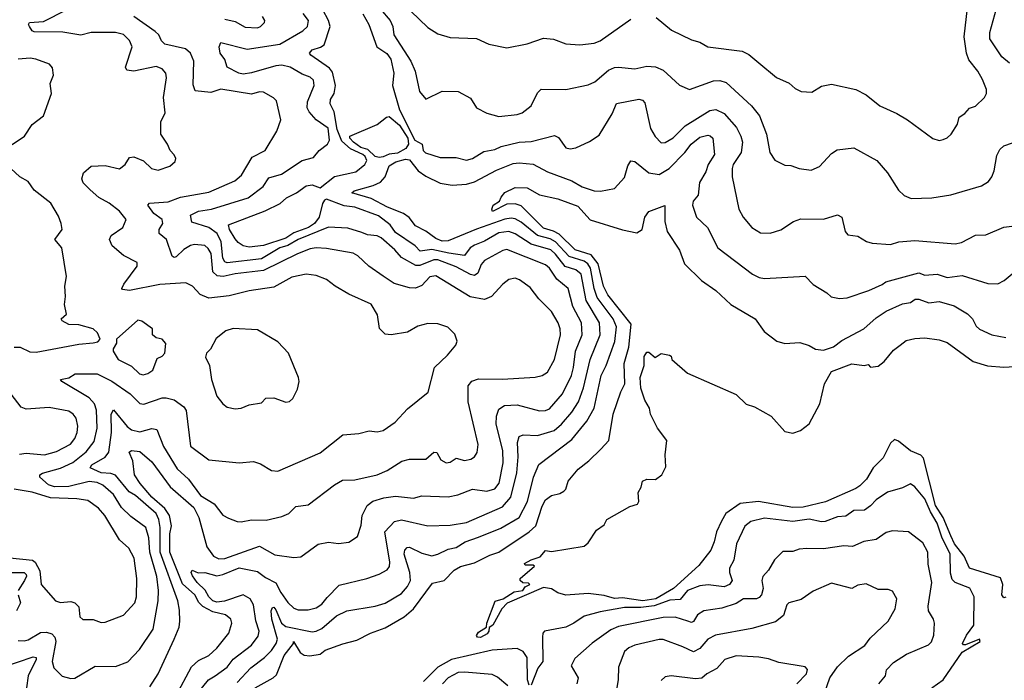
# Model space of a CAD drawing. Extents: x 1552033 to 1694788, y 811965 to 917215.
# Tile 375 of 632: x 1626973 to 1631827, y 904213 to 907469. Entities that reach past the tile are written whole.
import ezdxf

# ---------------------------------------------------------------- set-up
doc = ezdxf.new("R2010")
doc.units = 0

msp = doc.modelspace()

# ---------------------------------------------------------------- linework, layer by layer
at = {"layer": '0CON20XD'}
for points in [[(1628735, 905437.5), (1628765, 905444.4), (1628824.2, 905485.8), (1628885, 905551.4), (1628986.8, 905633.2), (1629018.2, 905755), (1629081.1, 905815), (1629122.5, 905865), (1629130, 905885), (1629118.8, 905918.8), (1629083, 905953), (1629035, 905969.5), (1628985, 905971.8), (1628935, 905957.9), (1628885, 905929.2), (1628805, 905915.6), (1628775, 905918.6), (1628746.6, 905946.6), (1628737.1, 906015), (1628705, 906066.5), (1628595, 906116.9), (1628528.1, 906155), (1628485, 906188.2), (1628435, 906208.2), (1628384.6, 906214.6), (1628315, 906200), (1628225, 906150.7), (1628105, 906132), (1628005, 906108), (1627905, 906096.2), (1627861.9, 906115), (1627825, 906155.7), (1627791.9, 906171.9), (1627663.3, 906163.3), (1627514.7, 906134.7), (1627480, 906140), (1627476, 906145), (1627485.6, 906165), (1627552.5, 906255), (1627552.3, 906272.3), (1627485, 906307.1), (1627429.4, 906355), (1627416.2, 906385), (1627424.2, 906405.7), (1627481.1, 906445), (1627497.1, 906485), (1627464.4, 906525), (1627414.3, 906565), (1627362.9, 906592.9), (1627320.6, 906630.6), (1627286.5, 906665), (1627280, 906685), (1627287.5, 906715), (1627325, 906747.1), (1627395, 906750), (1627465, 906733.3), (1627493.3, 906755), (1627515, 906790), (1627535, 906792.5), (1627583.2, 906773.2), (1627623.3, 906735), (1627655, 906727.1), (1627712.7, 906747.3), (1627739.5, 906770.5), (1627743.3, 906785), (1627735, 906802.5), (1627714.3, 906824.3), (1627702, 906855), (1627668.8, 906905), (1627668.8, 906965), (1627690.5, 907009.5), (1627682.5, 907085), (1627697.1, 907182.9), (1627693.3, 907205), (1627675, 907226.7), (1627645, 907238.5), (1627535, 907215.3), (1627501.1, 907221.1), (1627494.6, 907235), (1627527.3, 907335), (1627515, 907366), (1627485, 907396.4), (1627445, 907405.3), (1627325.8, 907405.8), (1627275, 907392.5), (1627185, 907407.8), (1627045, 907410), (1627034.2, 907415), (1627021.1, 907435), (1627016.9, 907445), (1627022, 907455), (1627090.2, 907459.8), (1627203, 907517)], [(1628365, 906774.6), (1628420.9, 906789.1), (1628448.6, 906825), (1628490.8, 906855), (1628499.5, 906875), (1628493.1, 906935), (1628435, 906975.5), (1628399.7, 907015), (1628390.8, 907035), (1628391.4, 907065), (1628424.4, 907145), (1628420.6, 907170.6), (1628405, 907185.5), (1628365, 907200.4), (1628305.7, 907235), (1628265, 907244.7), (1628235, 907242.4), (1628115, 907207.7), (1628075, 907201.3), (1628052.5, 907205), (1627995, 907236), (1627983.6, 907273.6), (1627960.6, 907305), (1627955.8, 907335), (1627965, 907356.2), (1628095, 907323.3), (1628255, 907348.6), (1628368.9, 907415), (1628392.3, 907435), (1628395.9, 907465), (1628370.5, 907500.5)], [(1629607.9, 905445), (1629643.1, 905475), (1629695, 905534.1), (1629727.6, 905585), (1629751.7, 905655), (1629785.2, 905794.8), (1629834.4, 905915), (1629830.5, 905975), (1629764.8, 906085), (1629740.2, 906215), (1629715, 906236.2), (1629662.2, 906252.2), (1629615, 906313.5), (1629591.2, 906335), (1629495, 906363.1), (1629415, 906413.6), (1629385, 906425.9), (1629335, 906419.1), (1629265, 906376.9), (1629215, 906358.1), (1629194.2, 906345), (1629165, 906306.8), (1629088.4, 906318.4), (1629005, 906336.2), (1628947.6, 906327.6), (1628922.8, 906355), (1628825, 906420), (1628798.5, 906458.5), (1628741.9, 906501.9), (1628625, 906545.2), (1628572.2, 906552.2), (1628485, 906584.6), (1628475, 906579.6), (1628465, 906562.5), (1628449.8, 906495), (1628427, 906465), (1628396.9, 906445), (1628325, 906418.3), (1628285, 906393.1), (1628175, 906355.6), (1628105, 906348.6), (1628075, 906353.8), (1628050.3, 906370.3), (1628035, 906389.5), (1628007.1, 906435), (1628002.6, 906457.4), (1628183.6, 906526.4), (1628256.5, 906563.5), (1628288.9, 906591.1), (1628337.5, 906615), (1628385, 906650), (1628415, 906654.6), (1628455, 906640.8), (1628525, 906695.5), (1628630.1, 906719.9), (1628674.2, 906755.7), (1628684.7, 906775), (1628676.6, 906795), (1628665, 906804.8), (1628603.2, 906833.2), (1628560.6, 906870.6), (1628538.6, 906928.6), (1628523.6, 907015), (1628502.7, 907055), (1628504.8, 907075), (1628523.9, 907106.1), (1628530.5, 907145), (1628515, 907210.5), (1628500.9, 907230.9), (1628408.2, 907295), (1628402.2, 907305), (1628415, 907320), (1628456.6, 907333.4), (1628474.5, 907345.5), (1628503.5, 907435), (1628495.6, 907465), (1628468, 907518)], [(1628665, 907498.2), (1628694.5, 907445), (1628732.9, 907335), (1628782.5, 907302.5), (1628801.8, 907275), (1628817.8, 907205), (1628810.2, 907145), (1628845.6, 907025), (1628920.5, 906875), (1628956.9, 906855), (1628962, 906825), (1628973.2, 906813.2), (1629045, 906790), (1629125, 906790), (1629175, 906776.9), (1629205, 906785.4), (1629260.8, 906819.3), (1629315, 906828.9), (1629346, 906844), (1629435.4, 906865.4), (1629495, 906868), (1629609.1, 906899.1), (1629628.8, 906888.8), (1629665, 906838.1), (1629686.8, 906833.2), (1629715, 906837.1), (1629781.3, 906868.7), (1629829.4, 906900.6), (1629892.9, 907005), (1629915, 907056.9), (1630025, 907077.8), (1630042.5, 907072.5), (1630055, 907058.8), (1630083.1, 906933.1), (1630105, 906894), (1630135, 906862.5), (1630155, 906864.4), (1630195, 906886.2), (1630253.3, 906946.7), (1630375, 907022), (1630405, 907026.2), (1630445, 907006.1), (1630507, 906937), (1630528.6, 906895), (1630535.8, 906865), (1630528.8, 906815), (1630489.7, 906755), (1630485.4, 906735.4), (1630485.4, 906695), (1630518.1, 906535), (1630539.4, 906495), (1630581.4, 906445), (1630625, 906418.9), (1630672.6, 906417.4), (1630725, 906433.3), (1630787.5, 906475), (1630823.1, 906486.9), (1630935, 906485.8), (1631005, 906508), (1631025.5, 906495.5), (1631041.9, 906425), (1631055, 906408), (1631105, 906401.4), (1631146.6, 906376.6), (1631175, 906367.8), (1631265, 906361.5), (1631307.5, 906375), (1631385, 906381.1), (1631585, 906364.5), (1631615, 906370.8), (1631685, 906407.1), (1631735, 906408.6), (1631825, 906445.7), (1631877.6, 906452.4)], [(1628751.7, 907521.7), (1628798.7, 907465), (1628811.9, 907435), (1628817.3, 907395), (1628901.2, 907265), (1628922.1, 907215), (1628944.6, 907114.6), (1628975, 907078), (1629055, 907116.7), (1629135, 907115.6), (1629195, 907082), (1629225, 907034.2), (1629275, 907008.6), (1629335, 906992.5), (1629425, 907002.1), (1629449.2, 907010.8), (1629494.6, 907045.4), (1629525, 907108), (1629543.7, 907126.3), (1629665, 907125.7), (1629775, 907148.2), (1629807.7, 907162.3), (1629875, 907220), (1629905, 907233.8), (1629925, 907235.5), (1630005, 907226.2), (1630065, 907240.8), (1630106.5, 907236.5), (1630145, 907220), (1630225, 907146.9), (1630275, 907124.4), (1630393, 907167), (1630425, 907169.2), (1630455, 907160), (1630580.9, 907045), (1630619.1, 906995), (1630654.5, 906905), (1630671.4, 906815), (1630695, 906777.5), (1630745, 906752), (1630775, 906750.8), (1630815, 906735.8), (1630875, 906728), (1630915, 906746), (1630975, 906809.2), (1631002, 906828), (1631085, 906837.8), (1631198, 906775), (1631250.8, 906715), (1631305, 906628.8), (1631332.4, 906602.4), (1631368.3, 906588.3), (1631469.3, 906590.7), (1631563.7, 906606.3), (1631715, 906650), (1631748.1, 906671.9), (1631766, 906694), (1631777.3, 906725), (1631789.6, 906800.4), (1631805, 906829.2), (1631825, 906846.9), (1631867.8, 906862.2)], [(1628901, 907511), (1628985, 907430), (1629035, 907399.4), (1629095, 907380.8), (1629225, 907375.7), (1629285, 907349.2), (1629375, 907330), (1629475, 907350), (1629555, 907378.1), (1629605, 907372.9), (1629665, 907350), (1629734.5, 907344.5), (1629805, 907353.1), (1629833.8, 907365), (1629985, 907472.2)], [(1630110.3, 907480.3), (1630186.8, 907416.8), (1630285, 907369.4), (1630325, 907358.6), (1630365, 907335.6), (1630535, 907314.5), (1630567.6, 907297.6), (1630616.4, 907256.4), (1630703.7, 907183.7), (1630765.7, 907155.7), (1630795, 907130.8), (1630825, 907116), (1630878.3, 907111.7), (1630925, 907141.2), (1630975, 907150.8), (1631094.6, 907124.6), (1631145, 907098.1), (1631213.8, 907043.8), (1631297.2, 907007.2), (1631348.8, 906975), (1631475, 906884.2), (1631505, 906874), (1631525, 906878), (1631545, 906886.2), (1631565.5, 906904.5), (1631595.8, 906955), (1631605, 906988.8), (1631632.4, 907007.6), (1631655, 907033.3), (1631685, 907043.3), (1631728.8, 907085), (1631739.2, 907105), (1631739.2, 907125), (1631718.6, 907175), (1631695.8, 907215), (1631651.2, 907271.2), (1631639.6, 907305), (1631628.2, 907385), (1631645, 907527.5)], [(1631853.1, 907255), (1631815, 907286.7), (1631755.4, 907375), (1631755, 907406.7), (1631788.5, 907525)], [(1627640.6, 907410.6), (1627536.2, 907485)], [(1627985, 907471.9), (1628035, 907459.7), (1628085, 907432.2), (1628145, 907428.4), (1628160.6, 907435), (1628179.2, 907455), (1628181.4, 907465), (1628170.5, 907485)], [(1627615, 904180.9), (1627655.3, 904244.7), (1627734.6, 904415), (1627759.1, 904475), (1627762.9, 904505), (1627761.4, 904558.6), (1627751.9, 904605), (1627666.3, 904845), (1627665.7, 904965.7), (1627659.5, 905005), (1627645.2, 905035), (1627544, 905124), (1627512.3, 905142.3), (1627445, 905224.7), (1627423, 905233), (1627375, 905235.2), (1627320.8, 905260.8), (1627329.1, 905275), (1627395, 905312.6), (1627412.4, 905337.6), (1627425.6, 905435), (1627423.8, 905525), (1627435, 905546.8), (1627503.4, 905463.4), (1627525, 905447.1), (1627565, 905437.3), (1627624.7, 905454.7), (1627648.5, 905448.5), (1627682.6, 905365), (1627750, 905255), (1627804.4, 905204.4), (1627865, 905123.2), (1627932.2, 905082.2), (1627975, 905027.1), (1628002.2, 905012.2), (1628045, 904995.7), (1628064.4, 904994.4), (1628115, 905003.1), (1628188.3, 905001.7), (1628265, 905020), (1628299.2, 905035), (1628335, 905070), (1628395, 905077.1), (1628525, 905176.5), (1628565, 905199.2), (1628625, 905200.5), (1628734.7, 905225.3), (1628785, 905247.3), (1628856.7, 905293.3), (1628895, 905302.3), (1628975, 905303.5), (1629015, 905337.1), (1629030, 905335), (1629049.3, 905299.3), (1629075, 905285.5), (1629095, 905287.8), (1629125, 905307.1), (1629165, 905295.8), (1629197.4, 905302.6), (1629215.8, 905315), (1629228.1, 905335), (1629232.7, 905375), (1629183.9, 905585), (1629184.4, 905665), (1629202, 905688), (1629235, 905698.5), (1629353.1, 905696.9), (1629513.3, 905706.7), (1629548.8, 905715), (1629575, 905731.1), (1629609.1, 905795), (1629639.7, 905915), (1629638, 905945), (1629627.8, 905975), (1629595, 906031.1), (1629532.6, 906092.6), (1629489.1, 906149.1), (1629437, 906187), (1629415, 906195.4), (1629385, 906189.1), (1629354.4, 906165), (1629298.6, 906105), (1629265, 906090), (1629193.9, 906103.9), (1629025, 906207.4), (1628995, 906200.9), (1628955, 906159.2), (1628923.7, 906146.3), (1628895, 906147.9), (1628818.2, 906168.2), (1628764.3, 906204.3), (1628693.6, 906253.6), (1628639.4, 906305), (1628617.7, 906317.7), (1628485, 906341.9), (1628435, 906344.2), (1628405, 906340), (1628342.7, 906315), (1628175, 906232.5), (1628035, 906215.9), (1627976.8, 906203.2), (1627945.9, 906205.9), (1627925.7, 906225.7), (1627916.9, 906316.9), (1627902.1, 906342.1), (1627885, 906355.9), (1627835, 906361.1), (1627815, 906356.7), (1627782.9, 906337.1), (1627745, 906300.9), (1627735, 906296.9), (1627725, 906302.9), (1627696.1, 906386.1), (1627660.5, 906415), (1627661.2, 906435), (1627677.9, 906465), (1627675, 906484), (1627634.2, 906514.2), (1627604.5, 906555.5), (1627612.5, 906565), (1627705, 906571.5), (1627765, 906593.6), (1627905, 906619.6), (1628033.1, 906675), (1628067.1, 906702.9), (1628118.2, 906791.8), (1628183.6, 906825), (1628240.8, 906919.2), (1628259.6, 906975), (1628239.3, 907069.3), (1628224.7, 907084.7), (1628175, 907112.7), (1628155, 907114.1), (1628115, 907102.7), (1627965, 907127.2), (1627915, 907110), (1627838.7, 907118.7), (1627828, 907148), (1627831.4, 907265), (1627815.4, 907305), (1627790.8, 907325), (1627688.2, 907348.2), (1627672.2, 907365), (1627658.1, 907395), (1627640.6, 907410.6)], [(1626936.2, 906853.8), (1626996.2, 906895), (1627035, 906952.5), (1627090, 906995), (1627129.4, 907105), (1627122.5, 907155), (1627139.4, 907195), (1627135, 907232.5), (1627120.7, 907250.7), (1627052.5, 907275), (1627025, 907278.9), (1626965, 907274.5)], [(1628745, 906789.1), (1628725, 906794.7), (1628689.8, 906829.8), (1628655, 906839.8), (1628618, 906865), (1628600, 906885), (1628600, 906895), (1628735, 906953.3), (1628781.7, 906988.3), (1628795, 906992), (1628845, 906949.1), (1628885.8, 906885), (1628889.4, 906855), (1628877.3, 906835), (1628835, 906811.4), (1628793.9, 906806.1), (1628765, 906792.4), (1628745, 906789.1)], [(1628045, 904202.9), (1628112.9, 904275), (1628180, 904325), (1628215, 904360.3), (1628238.1, 904395), (1628244.2, 904415), (1628215.9, 904515), (1628213.1, 904555), (1628218.6, 904571.4), (1628225, 904574.2), (1628235, 904560), (1628264.2, 904495), (1628285, 904478.1), (1628415, 904451.6), (1628435.2, 904454.8), (1628462.1, 904467.9), (1628535, 904530.6), (1628585, 904555.3), (1628725, 904577.8), (1628775, 904593.4), (1628855, 904641.5), (1628885.3, 904675), (1628900, 904705), (1628896.5, 904745), (1628868.6, 904835), (1628871.1, 904855), (1628882.5, 904867.5), (1628895, 904869.1), (1628955, 904839.6), (1629005, 904827.2), (1629035, 904834.7), (1629085, 904858.7), (1629125, 904868.1), (1629168.2, 904895), (1629235, 904918.4), (1629345, 904962.4), (1629435.2, 905014.8), (1629476, 905095), (1629506.1, 905213.9), (1629532.6, 905277.4), (1629695, 905399.7), (1629769.3, 905490.7), (1629804.8, 905555), (1629839.6, 905715), (1629864.8, 905765), (1629906.5, 905883.5), (1629914.8, 905955), (1629899.3, 905995), (1629819.7, 906099.7), (1629805.1, 906145), (1629786.1, 906245), (1629774.1, 906265), (1629755, 906279.7), (1629681.3, 906301.3), (1629614.6, 906374.6), (1629588.3, 906388.3), (1629525.8, 906405.8), (1629445, 906471.1), (1629415, 906486.8), (1629395, 906491.4), (1629365, 906486.6), (1629225, 906437.3), (1629085, 906378.8), (1629055, 906377.1), (1629025, 906390), (1628975, 906426.8), (1628923.8, 906453.8), (1628893.7, 906493.7), (1628865, 906513.5), (1628785.5, 906545), (1628705, 906587.3), (1628610, 906615), (1628622, 906625), (1628715, 906651.5), (1628751.2, 906668.8), (1628774.8, 906695.2), (1628795, 906749.4), (1628827.8, 906767.8), (1628875, 906781.6), (1628895, 906778), (1628937.6, 906725), (1628975, 906697.1), (1629045, 906662.8), (1629105, 906653.5), (1629175, 906659.1), (1629215, 906669.6), (1629322.8, 906727.2), (1629405, 906760.2), (1629435, 906764.2), (1629505, 906756.5), (1629575, 906718.7), (1629694.2, 906675), (1629745, 906644.6), (1629805, 906626.4), (1629835.4, 906624.6), (1629905, 906637.1), (1629955, 906691.2), (1629970.7, 906749.3), (1629985, 906773.8), (1630005, 906770), (1630075, 906714.7), (1630125, 906706.8), (1630175, 906735.3), (1630252.3, 906815), (1630282.7, 906855), (1630325, 906889.5), (1630365, 906900.3), (1630377.4, 906897.4), (1630389.6, 906885), (1630398.2, 906805), (1630366.7, 906755), (1630355, 906720), (1630324, 906666), (1630318.3, 906605), (1630293.6, 906575), (1630290, 906555), (1630308.8, 906495), (1630362.9, 906445), (1630415, 906344.2), (1630585, 906215.6), (1630618.6, 906198.6), (1630645, 906193.6), (1630845, 906204.3), (1630884.6, 906164.6), (1630952.6, 906122.6), (1630973.4, 906103.4), (1631015, 906094.3), (1631051.7, 906098.3), (1631158.8, 906135), (1631225, 906163.2), (1631242.7, 906177.3), (1631405, 906221.6), (1631435, 906210), (1631495, 906215.3), (1631545, 906198), (1631618.6, 906208.6), (1631745, 906168.1), (1631795, 906167.8), (1631826.1, 906183.9), (1631865, 906216.9)], [(1627742.3, 904135), (1627820.5, 904279.5), (1627855, 904311.2), (1627905, 904334.7), (1627945, 904371.5), (1628003.9, 904445), (1628018.2, 904495), (1628013.3, 904515), (1627987.1, 904535), (1627925, 904551.2), (1627876, 904576), (1627856.5, 904596.5), (1627837, 904635), (1627775, 904688.4), (1627712.7, 904845), (1627713.5, 904935), (1627720.7, 904975), (1627711.9, 905025), (1627689, 905059), (1627624.8, 905115), (1627566.7, 905183.3), (1627539.6, 905225), (1627530.8, 905295), (1627512.4, 905337.6), (1627525, 905345.7), (1627565, 905340.9), (1627625, 905290), (1627715, 905166.2), (1627830.9, 905065), (1627856, 905015), (1627895, 904871.1), (1627928.5, 904825), (1627955, 904811.2), (1627985, 904813.9), (1628155, 904873.4), (1628231.4, 904831.4), (1628325, 904818.5), (1628358.7, 904821.3), (1628445, 904884.3), (1628495, 904894), (1628545, 904887.1), (1628595, 904893.8), (1628638.8, 904921.2), (1628656.8, 904976.8), (1628660.8, 905025), (1628686.2, 905075), (1628714, 905096), (1628767.3, 905112.7), (1628825, 905121.1), (1628915, 905111.1), (1628955, 905121.8), (1629085, 905116.9), (1629133.2, 905126.8), (1629205, 905155.3), (1629275, 905144.7), (1629315, 905156.7), (1629337.3, 905185), (1629356.5, 905285), (1629354.8, 905345), (1629322.2, 905475), (1629323.5, 905515), (1629335, 905549.4), (1629363.1, 905566.9), (1629425, 905570.7), (1629535, 905540.4), (1629565, 905542.3), (1629585, 905550.8), (1629648, 905625), (1629692.6, 905715), (1629702.4, 905755), (1629712.5, 905835), (1629746.2, 905915), (1629741.9, 905975), (1629700.2, 906055), (1629676.1, 906145), (1629620.2, 906190.2), (1629585, 906243.8), (1629565, 906260.6), (1629375, 906337.1), (1629355, 906331.8), (1629265, 906281.5), (1629247.8, 906262.2), (1629231, 906219), (1629215, 906208), (1629195, 906212.4), (1629125, 906251.8), (1629035, 906284.8), (1629015, 906285.1), (1628945, 906257.6), (1628925, 906256.8), (1628855, 906297.2), (1628822.4, 906335), (1628755, 906394.5), (1628735, 906403.1), (1628688.3, 906408.3), (1628659.3, 906420.7), (1628590.8, 906440.8), (1628495, 906445.8), (1628345, 906385.6), (1628295, 906356.5), (1628255.1, 906344.9), (1628165, 906291), (1627995, 906270.9), (1627984.9, 906274.9), (1627975, 906292.9), (1627965.4, 906375), (1627946, 906415), (1627905, 906444.4), (1627821, 906471), (1627815.7, 906505), (1627855, 906525.4), (1627918.6, 906535), (1628099.7, 906590.3), (1628172.8, 906647.2), (1628201, 906689), (1628262.9, 906707.1), (1628365, 906774.6)], [(1626945, 905854.4), (1626975, 905855.6), (1627022.6, 905832.6), (1627055, 905829.6), (1627265, 905869.4), (1627335, 905876), (1627358, 905882), (1627370, 905895), (1627356, 905925), (1627335.5, 905945.5), (1627265, 905965.8), (1627215, 905966.7), (1627182.5, 905985), (1627177.5, 905995), (1627203, 906017), (1627193.3, 906065), (1627198.8, 906105), (1627196, 906155), (1627203.9, 906203.9), (1627180, 906345), (1627145.6, 906385), (1627182.5, 906435), (1627177.1, 906465), (1627165, 906500), (1627126, 906565), (1627045, 906628.6), (1627015, 906670.9), (1626973.1, 906695), (1626930, 906735)], [(1628134.4, 904175), (1628222.5, 904225), (1628239.3, 904240.7), (1628276.7, 904335), (1628322, 904395), (1628322.5, 904405), (1628355, 904349.6), (1628375, 904337.5), (1628403.3, 904333.3), (1628455, 904342.4), (1628478.4, 904361.6), (1628566.7, 904393.3), (1628635, 904410), (1628702.5, 904445), (1628775, 904471.6), (1628868.2, 904525), (1628915.1, 904564.9), (1629007.6, 904692.4), (1629065, 904704.7), (1629115, 904755.3), (1629146.2, 904773.8), (1629215, 904791.5), (1629289.8, 904830.2), (1629335.3, 904845), (1629485, 904945.2), (1629516.6, 904975), (1629548.1, 905071.9), (1629565, 905102.5), (1629595, 905124.4), (1629635, 905133.5), (1629655, 905144.4), (1629664.7, 905155.3), (1629676.7, 905195), (1629726.6, 905253.4), (1629778.9, 905295), (1629837, 905353), (1629877.1, 905395), (1629899.3, 905525), (1629936.5, 905635), (1629956.5, 905675), (1629953.2, 905775), (1629975.7, 905855), (1629987.6, 905967.6), (1629873, 906113), (1629851.4, 906155), (1629824.2, 906265), (1629789.6, 906309.6), (1629711.6, 906335), (1629632, 906412), (1629605, 906426.9), (1629555, 906441), (1629445, 906551.1), (1629415, 906561.4), (1629375, 906560), (1629303.8, 906523.8), (1629300.9, 906535), (1629306.9, 906555), (1629338, 906575), (1629346, 906595), (1629365, 906617.1), (1629415, 906642), (1629475, 906640), (1629535, 906606.2), (1629625, 906586.6), (1629725, 906550), (1629785, 906483.4), (1629945, 906433.1), (1630015, 906418.2), (1630041.1, 906435), (1630055, 906496.2), (1630075, 906524), (1630152.5, 906552.5), (1630154, 906475), (1630165.3, 906425), (1630225, 906333.3), (1630249.4, 906265), (1630333.5, 906183.5), (1630404.6, 906134.6), (1630478.6, 906065)], [(1630478.6, 906065), (1630598.8, 905995), (1630643, 905933), (1630705, 905884), (1630745, 905873.8), (1630818.3, 905878.3), (1630865, 905863.8), (1630895.9, 905845.9), (1630935, 905840), (1630985, 905856.2), (1631025, 905887.3), (1631135, 905946), (1631195, 905999.2), (1631245, 906032.9), (1631325, 906068.2), (1631364.7, 906075.3), (1631387.8, 906092.2), (1631405, 906091.8), (1631455, 906073.8), (1631505, 906079.6), (1631578.8, 906058.8), (1631645, 906019.1), (1631669.6, 905995), (1631688.8, 905958.8), (1631705, 905944.5), (1631765, 905916), (1631835, 905902.9)], [(1627580.9, 905719.1), (1627605, 905724.6), (1627629.1, 905740.9), (1627650.2, 905799.8), (1627675, 905810.8), (1627688.6, 905825), (1627693, 905873), (1627675, 905894), (1627645, 905901.2), (1627627.5, 905915), (1627627.5, 905945), (1627575, 905982.5), (1627555, 905988.1), (1627450, 905895), (1627450, 905875), (1627433, 905847), (1627433.3, 905835), (1627458, 905795), (1627525, 905761.9), (1627563.1, 905723.1), (1627580.9, 905719.1)], [(1628035, 905550.8), (1628065, 905554.3), (1628105, 905570.8), (1628165, 905581.2), (1628185.9, 905604.1), (1628225, 905604.5), (1628285, 905583.6), (1628302.6, 905587.4), (1628318.7, 905601.3), (1628342.7, 905647.3), (1628351.4, 905685), (1628348.1, 905705), (1628297.8, 905825), (1628245, 905880.8), (1628145, 905940), (1628025, 905946.6), (1627989.4, 905935), (1627941.5, 905898.5), (1627914, 905845), (1627894, 905825), (1627889.2, 905805), (1627908.9, 905765), (1627917.8, 905695), (1627944.1, 905614.1), (1627974.2, 905575), (1627995, 905560), (1628035, 905550.8)], [(1631835, 904622), (1631825, 904619.2), (1631814.8, 904634.8), (1631819.8, 904685), (1631808.5, 904718.5), (1631655.2, 904765.3), (1631628.6, 904825), (1631581.3, 904885), (1631562.6, 904925), (1631525.9, 905015.9), (1631488.1, 905075), (1631427.9, 905307.9), (1631415, 905322.1), (1631365, 905343.5), (1631305, 905391.8), (1631285, 905399.2), (1631265, 905381.1), (1631229.9, 905310.1), (1631180.3, 905259.7), (1631147.7, 905205), (1631115, 905170.7), (1631095, 905158.7), (1630945, 905092.1), (1630835, 905065.7), (1630785, 905064.8), (1630614.8, 905094.8), (1630525, 905084.5), (1630454.3, 905035.7), (1630433.2, 904996.8), (1630408.7, 904945), (1630396.7, 904895), (1630379.3, 904855), (1630321, 904779), (1630196.2, 904665), (1630108.6, 904615), (1630045, 904604.4), (1629945, 904619.8), (1629905, 904616.1), (1629855, 904630.6), (1629775, 904640.3), (1629665, 904632.5), (1629625, 904644.6), (1629594.1, 904664.1), (1629555, 904670), (1629376.7, 904593.3), (1629349.3, 904565), (1629305.8, 904484.2), (1629287.1, 904472.9), (1629285.5, 904454.5), (1629277.3, 904442.7), (1629245, 904424.6), (1629230, 904425), (1629224.4, 904434.4), (1629235, 904449.4), (1629273.8, 904475), (1629276.2, 904495), (1629317.5, 904602.5), (1629356.2, 904613.8), (1629410.9, 904649.1), (1629453.3, 904655), (1629465, 904673.3), (1629487.5, 904685), (1629481.7, 904691.7), (1629453, 904693), (1629440, 904705), (1629440, 904715), (1629510, 904775), (1629505, 904780), (1629465, 904780), (1629461.7, 904788.3), (1629495, 904807.5), (1629538.3, 904821.7), (1629565, 904852.5), (1629595, 904847.5), (1629755, 904873.3), (1629775, 904890), (1629817, 904953), (1629855, 904980), (1629867.5, 905005), (1629980.5, 905069.5), (1630018.2, 905081.8), (1630024.4, 905095), (1630021.7, 905138.3), (1630036.7, 905165), (1630042.5, 905195), (1630065, 905203.8), (1630107, 905203), (1630138.8, 905225), (1630158.8, 905265), (1630154.2, 905324.2), (1630163.1, 905395), (1630117.5, 905455), (1630082.5, 905525), (1630077.1, 905555), (1630055, 905593.8), (1630035, 905653.3), (1630031.4, 905705), (1630050.6, 905765), (1630050.9, 905809.1), (1630065, 905830.8), (1630075, 905830), (1630105, 905804), (1630135, 905823.3), (1630176.4, 905816.4), (1630185, 905810), (1630187.5, 905795), (1630265, 905726.7), (1630505, 905622), (1630555, 905574.2), (1630595, 905560.6), (1630678, 905515), (1630745, 905438.5), (1630785, 905431), (1630822.3, 905445), (1630865, 905476.9), (1630917.3, 905575), (1630939.8, 905675), (1630974.8, 905735.2), (1631075, 905773.4), (1631136, 905764), (1631155, 905770), (1631166.4, 905756.4), (1631205, 905761.1), (1631235, 905784.5), (1631280.1, 905839.9), (1631312.7, 905865), (1631342.2, 905887.8), (1631385, 905897.5), (1631435, 905900.8), (1631505, 905891.9), (1631545, 905877.8), (1631673.8, 905783.8), (1631743.6, 905763.6), (1631823.6, 905756.4), (1632005, 905768.2)], [(1626965, 904408.9), (1626995, 904407.5), (1627015, 904412.3), (1627075, 904447.8), (1627105, 904449.5), (1627131.6, 904441.6), (1627146.6, 904425), (1627150.8, 904405), (1627132.8, 904305), (1627140.9, 904275), (1627182.8, 904232.8), (1627225, 904221.8), (1627245, 904223.6), (1627345, 904282.9), (1627445, 904281.5), (1627506, 904304), (1627563.8, 904365), (1627630.8, 904465), (1627656.1, 904603.9), (1627658, 904655), (1627649.6, 904725), (1627614.8, 904845.2), (1627609.8, 904915), (1627595, 904965.5), (1627521, 905021), (1627475, 905064.6), (1627435, 905129.3), (1627382.2, 905175), (1627355, 905187.9), (1627315, 905192.7), (1627215, 905167.7), (1627145, 905167.1), (1627115, 905176), (1627072.3, 905215), (1627072.2, 905225), (1627086.1, 905233.9), (1627175, 905258.3), (1627235, 905287.2), (1627301.1, 905338.9), (1627340.4, 905389.6), (1627355.5, 905455), (1627351.7, 905545), (1627341.8, 905575), (1627315.4, 905605), (1627180, 905685), (1627174, 905695), (1627215, 905703.8), (1627245.8, 905724.2), (1627326.1, 905723.9), (1627355, 905723.2), (1627427.8, 905687.8), (1627516.8, 905625), (1627565, 905577.7), (1627585, 905574.6), (1627675, 905604.7), (1627695, 905605.3), (1627734.8, 905594.7), (1627781.6, 905561.6), (1627793.3, 905543.3), (1627815, 905367.5), (1627905, 905298.9), (1628055, 905285.6), (1628125, 905290.8), (1628160.3, 905280.3), (1628215, 905247.5), (1628245, 905243.3), (1628455, 905334.5), (1628566.4, 905423.6), (1628645, 905428.7), (1628695, 905443.1), (1628735, 905437.5)], [(1626971.7, 905328.3), (1627005, 905331.8), (1627095, 905324.7), (1627155, 905340.3), (1627223.1, 905376.9), (1627244.1, 905405), (1627255.9, 905435), (1627259.1, 905465), (1627251.6, 905505), (1627237.1, 905525), (1627215, 905538.8), (1627117.6, 905557.6), (1627005, 905549.4), (1626979.7, 905559.7), (1626914.7, 905645)], [(1627855.2, 904155), (1627904.4, 904215.6), (1627936.7, 904235), (1627995, 904277.3), (1628025, 904317.3), (1628115, 904385.4), (1628148.8, 904431.2), (1628152.7, 904455), (1628136.5, 904506.5), (1628125.2, 904585.2), (1628108.7, 904615), (1628075, 904633.6), (1627982.9, 904602.9), (1627945, 904598.4), (1627925, 904604.6), (1627905.2, 904625), (1627887.2, 904657.2), (1627847.7, 904695), (1627825, 904727.1), (1627817.8, 904745), (1627822.5, 904755), (1627852.4, 904742.4), (1627885, 904743.6), (1627945, 904728.3), (1627975, 904734.3), (1628055, 904767.1), (1628145, 904750), (1628185, 904719.2), (1628235, 904694), (1628260.2, 904645), (1628295, 904595.8), (1628325, 904568.4), (1628345, 904560.3), (1628395, 904560), (1628435, 904570.2), (1628462, 904588), (1628489.4, 904620.6), (1628548.1, 904681.9), (1628683.8, 904715), (1628745, 904735.5), (1628785, 904757.1), (1628796, 904774), (1628797.2, 904795), (1628772.2, 904945), (1628821.2, 904995), (1628855.5, 905004.5), (1628985, 904973.8), (1629095, 904977.6), (1629175, 904991.3), (1629352.5, 905067.5), (1629393.9, 905115), (1629423.7, 905235), (1629431, 905315), (1629427.6, 905385), (1629435, 905414.2), (1629455, 905423.1), (1629525, 905418.8), (1629607.9, 905445)], [(1631470, 904175), (1631524.5, 904215), (1631619.1, 904350.9), (1631708, 904405), (1631705, 904415.4), (1631635, 904388.1), (1631625, 904388), (1631621.1, 904395), (1631640.7, 904435), (1631677.2, 904485), (1631678.8, 904625), (1631656.5, 904666.5), (1631584.8, 904694.8), (1631569.3, 904709.3), (1631560.9, 904740.9), (1631559.8, 904835), (1631518.4, 904918.4), (1631495, 904987.5), (1631462.7, 905042.7), (1631435, 905108), (1631385, 905167.1), (1631365, 905180.8), (1631325, 905161.4), (1631250.4, 905139.6), (1631195, 905102.7), (1631167.4, 905072.6), (1631138, 905052), (1631085, 905050), (1631045, 905022.5), (1631005, 905017.9), (1630943.5, 904996.5), (1630925, 904994.3), (1630865, 905007.8), (1630785, 904995.7), (1630645, 905012.5), (1630578, 904995), (1630547.3, 904972.7), (1630507.1, 904885), (1630493.4, 904805), (1630472.6, 904765), (1630472.3, 904745), (1630484.6, 904705), (1630471.5, 904685), (1630445, 904674.3), (1630366.9, 904683.1), (1630325, 904679.3), (1630265, 904655.3), (1630228.8, 904611.2), (1630178, 904608), (1630100.5, 904579.5), (1630035, 904571), (1629955, 904571.7), (1629835, 904551), (1629755, 904528.9), (1629705, 904493.8), (1629665, 904474.5), (1629560, 904455), (1629552, 904445), (1629550, 904425), (1629551.8, 904305), (1629527.1, 904272.9), (1629495, 904188.8)], [(1626925, 904816.6), (1627036.8, 904805), (1627049.3, 904795), (1627072, 904752), (1627078.1, 904685), (1627150, 904605), (1627175, 904595.7), (1627225, 904601.4), (1627245, 904594.3), (1627264.2, 904575), (1627269.2, 904525), (1627285, 904512.5), (1627335, 904512.9), (1627375, 904498), (1627395, 904499.2), (1627485, 904534.5), (1627541.4, 904595), (1627548.8, 904625), (1627551.2, 904715), (1627536.6, 904815), (1627511.5, 904865), (1627465, 904905.6), (1627392.2, 905025), (1627361.3, 905061.3), (1627308.8, 905098.8), (1627255, 905107.4), (1627125, 905112.5), (1627035, 905140.5), (1626945, 905154.7)], [(1631208.8, 904195), (1631240.8, 904235), (1631246, 904265), (1631279.8, 904300.2), (1631345, 904342.5), (1631452.5, 904387.5), (1631467, 904403), (1631479.5, 904435), (1631483.1, 904495), (1631477.8, 904515), (1631453.6, 904555), (1631451.1, 904578.9), (1631469.4, 904695), (1631450.9, 904785), (1631449.5, 904845), (1631425, 904890), (1631355, 904944.2), (1631275, 904949.1), (1631245, 904942.2), (1631195, 904906.7), (1631133.7, 904896.3), (1631077.7, 904872.3), (1631035, 904876.2), (1630935, 904861.1), (1630852.6, 904862.6), (1630815, 904859.2), (1630785, 904847.5), (1630735, 904847.1), (1630693.8, 904806.2), (1630664.4, 904755), (1630637.1, 904725), (1630632.2, 904705), (1630638.2, 904665), (1630629.2, 904635), (1630618.6, 904621.4), (1630605, 904614.7), (1630541.2, 904615), (1630505, 904592), (1630435, 904568.2), (1630345, 904555.3), (1630315, 904536.2), (1630295, 904502.5), (1630285, 904498.4), (1630266.2, 904503.8), (1630205, 904523.8), (1630145, 904521.7), (1629925, 904478.8), (1629887.5, 904462.5), (1629795, 904395.5), (1629708.8, 904321.2), (1629691.5, 904285), (1629726.5, 904225), (1629719.1, 904195)], [(1626915, 904744.8), (1626994.3, 904744.3), (1627005.2, 904735.2), (1627006, 904726), (1626996.1, 904705), (1626966.1, 904655)], [(1630942.5, 904155), (1630966.8, 904225), (1631005, 904279.5), (1631058.5, 904331.5), (1631138.5, 904385), (1631165, 904421.1), (1631253.5, 904505), (1631289.1, 904565), (1631297.5, 904615), (1631275, 904652), (1631255, 904660), (1631205, 904660.6), (1631145, 904688.2), (1631105, 904682.1), (1631075, 904665.6), (1630975, 904692.2), (1630885, 904651.9), (1630825, 904611.4), (1630764.4, 904595), (1630754.1, 904585), (1630738.3, 904531.7), (1630699.2, 904500.8), (1630582.4, 904467.6), (1630403.8, 904436.2), (1630364.8, 904415.2), (1630325, 904370.4), (1630295, 904352.7), (1630241.7, 904378.3)], [(1626965.6, 904635), (1626976.7, 904595), (1626957.8, 904555)], [(1630241.7, 904378.3), (1630145, 904413.6), (1630125, 904414.6), (1630005, 904386), (1629975, 904373.6), (1629955, 904355.6), (1629925, 904277.5), (1629923.6, 904216.4), (1629905.7, 904105)], [(1629485, 904189.2), (1629476, 904215), (1629475.2, 904325), (1629455, 904355.3), (1629425, 904370.3), (1629301.8, 904361.8), (1629102.1, 904315), (1629035, 904278.4), (1628963.6, 904206.4)], [(1626885, 904275.6), (1627039, 904329), (1627055, 904325.5), (1627053.8, 904315), (1627014.7, 904235), (1627006.4, 904175)], [(1630804.1, 904195.9), (1630851.1, 904245), (1630855.8, 904265.8), (1630845, 904280), (1630715, 904300.5), (1630665, 904318.8), (1630617.2, 904327.2), (1630505, 904333.6), (1630449.4, 904315), (1630409.5, 904270.5), (1630360.8, 904245), (1630335, 904223.3), (1630305, 904220.9), (1630185, 904235.5), (1630155, 904229.4), (1630135, 904212)], [(1629380, 904185), (1629328, 904228), (1629301.8, 904241.8), (1629165, 904253.3), (1629135, 904250.6), (1629085.5, 904225), (1629057.5, 904195)]]:
    msp.add_lwpolyline(points, dxfattribs=at)

doc.saveas('drawing.dxf')
